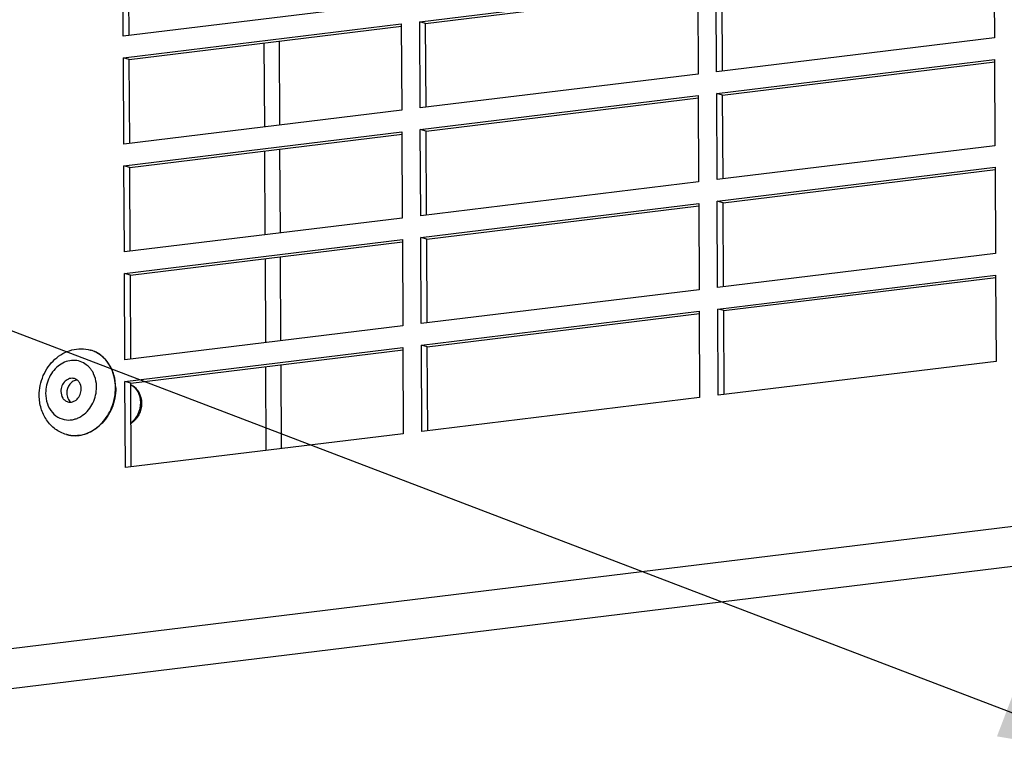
# Paper-space layout '45651_1_3' of a CAD drawing. Header units: millimetres. Extents: x -231 to 594, y 0 to 420.
# Tile 264 of 279: x 345 to 363, y 272 to 285. Entities that reach past the tile are written whole.
import ezdxf

# ---------------------------------------------------------------- set-up
doc = ezdxf.new("R2010")
doc.units = ezdxf.units.MM
doc.header["$LTSCALE"] = 32.67
doc.layers.get('0').update_dxf_attribs({"linetype": 'CONTINUOUS'})
doc.layers.add('02___PRT_ALL_AXES', color=7, linetype='CONTINUOUS')
doc.styles.get("Standard").update_dxf_attribs({"font": 'arial.ttf'})
doc.dimstyles.get("Standard").update_dxf_attribs({"dimtxt": 3.5, "dimasz": 2.5, "dimexe": 1, "dimexo": 0.0625, "dimtad": 1, "dimdsep": 46, "dimtxsty": 'STANDARD', "dimblk": '_FILLED', "dimblk1": '_FILLED', "dimblk2": '_FILLED', "dimcen": 0.09, "dimclrt": 5, "dimazin": 2, "dimtp": 0.01, "dimtm": 0.01, "dimtfac": 1, "dimtofl": 0, "dimtmove": 0, "dimatfit": 3, "dimldrblk": '_FILLED', "dimfxl": 1, "dimtolj": 1, "dimarcsym": 0})

# ---------------------------------------------------------------- blocks, each defined once
blk = doc.blocks.new('_FILLED')
at = {"color": 0, "linetype": 'BYBLOCK'}
blk.add_solid([(0, 0), (-1, 0.2), (-1, -0.2)], dxfattribs=at)

psp = doc.layouts.new('45651_1_3')

# ---------------------------------------------------------------- linework, layer by layer
at = {"color": 7, "linetype": 'CONTINUOUS'}
for p, q in [((346.65, 284.304), (346.643, 285.877)), ((362.523, 285.848), (362.531, 284.276)), ((357.466, 283.658), (357.458, 285.23)), ((352.055, 284.57), (357.121, 285.189)), ((357.121, 285.189), (357.128, 283.616)), ((351.716, 284.922), (346.65, 284.304)), ((346.652, 283.911), (351.718, 284.529)), ((351.718, 284.529), (351.725, 282.957)), ((352.063, 282.998), (352.055, 284.57)), ((352.162, 284.54), (352.055, 284.57)), ((349.228, 282.652), (349.221, 284.181)), ((349.504, 282.686), (349.497, 284.214)), ((362.531, 284.276), (357.466, 283.658)), ((346.66, 282.339), (346.652, 283.911)), ((346.759, 283.88), (346.652, 283.911)), ((357.468, 283.264), (362.533, 283.883)), ((362.533, 283.883), (362.541, 282.31)), ((357.128, 283.616), (352.063, 282.998)), ((357.476, 281.692), (357.468, 283.264)), ((357.575, 283.234), (357.468, 283.264)), ((352.065, 282.605), (357.13, 283.223)), ((357.13, 283.223), (357.138, 281.651)), ((351.725, 282.957), (346.66, 282.339)), ((346.662, 281.945), (351.727, 282.564)), ((351.727, 282.564), (351.735, 280.991)), ((352.073, 281.032), (352.065, 282.605)), ((352.172, 282.574), (352.065, 282.605)), ((349.238, 280.686), (349.23, 282.215)), ((349.514, 280.72), (349.506, 282.249)), ((362.541, 282.31), (357.476, 281.692)), ((346.67, 280.373), (346.662, 281.945)), ((346.769, 281.915), (346.662, 281.945)), ((357.478, 281.299), (362.543, 281.917)), ((362.543, 281.917), (362.551, 280.345)), ((357.138, 281.651), (352.073, 281.032)), ((357.485, 279.726), (357.478, 281.299)), ((357.585, 281.268), (357.478, 281.299)), ((352.075, 280.639), (357.14, 281.258)), ((357.14, 281.258), (357.148, 279.685)), ((351.735, 280.991), (346.67, 280.373)), ((346.672, 279.98), (351.737, 280.598)), ((351.737, 280.598), (351.745, 279.026)), ((352.082, 279.067), (352.075, 280.639)), ((352.182, 280.609), (352.075, 280.639)), ((349.248, 278.721), (349.24, 280.25)), ((349.524, 278.755), (349.516, 280.283)), ((362.551, 280.345), (357.485, 279.726)), ((346.679, 278.407), (346.672, 279.98)), ((346.779, 279.949), (346.672, 279.98)), ((357.487, 279.333), (362.553, 279.952)), ((362.553, 279.952), (362.56, 278.379)), ((357.148, 279.685), (352.082, 279.067)), ((352.084, 278.674), (357.15, 279.292)), ((357.15, 279.292), (357.157, 277.72)), ((357.495, 277.761), (357.487, 279.333)), ((357.595, 279.303), (357.487, 279.333)), ((394.569, 279.238), (340.541, 272.643)), ((351.745, 279.026), (346.679, 278.407)), ((346.681, 278.014), (351.747, 278.633)), ((351.747, 278.633), (351.754, 277.06)), ((352.092, 277.101), (352.084, 278.674)), ((352.192, 278.643), (352.084, 278.674)), ((349.257, 276.755), (349.25, 278.284)), ((349.533, 276.789), (349.526, 278.318)), ((362.56, 278.379), (357.495, 277.761)), ((346.508, 277.896), (346.508, 277.897)), ((346.508, 277.896), (346.508, 277.897)), ((346.689, 276.442), (346.681, 278.014)), ((346.789, 277.984), (346.681, 278.014)), ((357.157, 277.72), (352.092, 277.101)), ((345.908, 277.394), (345.909, 277.395)), ((345.908, 277.394), (345.909, 277.395)), ((345.773, 277.024), (345.775, 277.024)), ((351.754, 277.06), (346.689, 276.442))]:
    psp.add_line(p, q, dxfattribs=at)
at = {"color": 3, "linetype": 'CONTINUOUS'}
for p, q in [((346.757, 284.317), (346.75, 285.846)), ((352.162, 284.54), (357.126, 285.146)), ((357.573, 283.671), (357.565, 285.199)), ((352.17, 283.011), (352.162, 284.54)), ((346.759, 283.88), (351.723, 284.486)), ((346.767, 282.352), (346.759, 283.88)), ((357.575, 283.234), (362.538, 283.84)), ((352.172, 282.574), (357.135, 283.18)), ((357.583, 281.705), (357.575, 283.234)), ((346.769, 281.915), (351.733, 282.521)), ((352.18, 281.046), (352.172, 282.574)), ((346.777, 280.386), (346.769, 281.915)), ((357.585, 281.268), (362.548, 281.874)), ((357.592, 279.739), (357.585, 281.268)), ((352.182, 280.609), (357.145, 281.215)), ((346.779, 279.949), (351.742, 280.555)), ((352.189, 279.08), (352.182, 280.609)), ((346.786, 278.421), (346.779, 279.949)), ((357.595, 279.303), (362.558, 279.908)), ((357.602, 277.774), (357.595, 279.303)), ((352.192, 278.643), (357.155, 279.249)), ((395.188, 278.581), (340.314, 271.883)), ((346.789, 277.984), (351.752, 278.589)), ((352.199, 277.114), (352.192, 278.643)), ((346.796, 276.455), (346.789, 277.984))]:
    psp.add_line(p, q, dxfattribs=at)
at = {"color": 7, "linetype": 'CONTINUOUS'}
psp.add_lwpolyline([(345.773, 277.024), (345.774, 277.024), (345.775, 277.024)], dxfattribs=at)
for centre, radius, start, end in [((345.901, 278.053), 0.552, 73.4508, 74.0267), ((345.9, 278.051), 0.554, 65.8024, 73.4428), ((345.899, 278.049), 0.556, 64.8713, 65.8017), ((345.892, 278.035), 0.572, 52.9451, 64.807), ((345.699, 277.962), 0.452, 33.9925, 41.012), ((345.68, 277.949), 0.475, 29.8343, 34.0144), ((345.665, 277.941), 0.492, 26.5002, 29.8354), ((345.655, 277.936), 0.503, 25.6117, 26.5093), ((345.626, 277.791), 0.487, 294.4913, 302.5426), ((345.613, 277.812), 0.511, 302.4987, 305.1429), ((345.764, 277.576), 0.552, 254.0267, 254.6049), ((345.766, 277.584), 0.56, 254.6809, 270.7737)]:
    psp.add_arc(centre, radius, start, end, dxfattribs=at)
for points, knots in [([(345.118, 277.757), (345.117, 277.88), (345.168, 278.127), (345.347, 278.384), (345.543, 278.526), (345.707, 278.593), (345.882, 278.616), (345.997, 278.599), (346.052, 278.584)], [0, 0, 0, 0, 0.257286, 0.511633, 0.636361, 0.758919, 0.879871, 1, 1, 1, 1]), ([(345.976, 278.318), (345.942, 278.344), (345.866, 278.384), (345.737, 278.403), (345.606, 278.38), (345.483, 278.315), (345.378, 278.217), (345.269, 278.049), (345.234, 277.897), (345.234, 277.796)], [0, 0, 0, 0, 0.114043, 0.227641, 0.344477, 0.467038, 0.5959, 0.729796, 1, 1, 1, 1]), ([(346.508, 277.897), (346.507, 278.013), (346.473, 278.189), (346.356, 278.382), (346.279, 278.46), (346.236, 278.492)], [0, 0, 0, 0, 0.518689, 0.764231, 1, 1, 1, 1]), ([(345.759, 278.064), (345.731, 278.072), (345.666, 278.071), (345.583, 278.019), (345.526, 277.934), (345.512, 277.865), (345.513, 277.83)], [0, 0, 0, 0, 0.225663, 0.469214, 0.731933, 1, 1, 1, 1]), ([(345.809, 278.039), (345.784, 278.037), (345.732, 278.019), (345.649, 277.944), (345.62, 277.857), (345.62, 277.8)], [0, 0, 0, 0, 0.231614, 0.480694, 1, 1, 1, 1]), ([(345.884, 277.876), (345.884, 277.917), (345.867, 277.981), (345.812, 278.041), (345.777, 278.059), (345.759, 278.064)], [0, 0, 0, 0, 0.522511, 0.765758, 1, 1, 1, 1]), ([(346.163, 277.91), (346.163, 277.931), (346.158, 278.015), (346.136, 278.097), (346.109, 278.153)], [0, 0, 0, 0, 0.257395, 1, 1, 1, 1]), ([(345.638, 277.641), (345.666, 277.633), (345.73, 277.635), (345.814, 277.686), (345.87, 277.772), (345.884, 277.841), (345.884, 277.876)], [0, 0, 0, 0, 0.225663, 0.469214, 0.731933, 1, 1, 1, 1]), ([(345.775, 277.024), (345.87, 277.026), (346.069, 277.08), (346.309, 277.282), (346.47, 277.566), (346.508, 277.786), (346.508, 277.896)], [0, 0, 0, 0, 0.228754, 0.475367, 0.736376, 1, 1, 1, 1]), ([(345.909, 277.395), (345.988, 277.451), (346.117, 277.61), (346.163, 277.81), (346.163, 277.91)], [0, 0, 0, 0, 0.49116, 1, 1, 1, 1]), ([(346.789, 277.952), (346.819, 277.938), (346.874, 277.9), (346.958, 277.792), (346.984, 277.686), (346.984, 277.617)], [0, 0, 0, 0, 0.243092, 0.49054, 1, 1, 1, 1]), ([(346.969, 277.627), (346.968, 277.694), (346.945, 277.796), (346.867, 277.901), (346.816, 277.938), (346.789, 277.952)], [0, 0, 0, 0, 0.520917, 0.765418, 1, 1, 1, 1]), ([(345.612, 277.045), (345.54, 277.066), (345.401, 277.135), (345.241, 277.304), (345.141, 277.519), (345.118, 277.677), (345.118, 277.757)], [0, 0, 0, 0, 0.243638, 0.490188, 0.74207, 1, 1, 1, 1]), ([(345.234, 277.796), (345.234, 277.732), (345.254, 277.605), (345.345, 277.442), (345.487, 277.332), (345.602, 277.309), (345.658, 277.309)], [0, 0, 0, 0, 0.27136, 0.525888, 0.765269, 1, 1, 1, 1]), ([(345.513, 277.83), (345.513, 277.788), (345.529, 277.724), (345.585, 277.664), (345.62, 277.647), (345.638, 277.641)], [0, 0, 0, 0, 0.522511, 0.765758, 1, 1, 1, 1]), ([(345.62, 277.8), (345.62, 277.767), (345.632, 277.705), (345.672, 277.653), (345.695, 277.635)], [0, 0, 0, 0, 0.520806, 1, 1, 1, 1]), ([(346.793, 277.26), (346.848, 277.301), (346.937, 277.415), (346.969, 277.556), (346.969, 277.627)], [0, 0, 0, 0, 0.492148, 1, 1, 1, 1]), ([(346.984, 277.617), (346.985, 277.545), (346.95, 277.4), (346.852, 277.286), (346.793, 277.247)], [0, 0, 0, 0, 0.505844, 1, 1, 1, 1]), ([(345.744, 277.32), (345.765, 277.325), (345.794, 277.334), (345.821, 277.345), (345.828, 277.349)], [0, 0, 0, 0, 0.746766, 1, 1, 1, 1])]:
    psp.add_open_spline(points, degree=3, knots=knots, dxfattribs=at)
for points in [[(346.04, 278.259), (346.021, 278.281), (345.999, 278.301), (345.976, 278.318)], [(345.658, 277.309), (345.687, 277.31), (345.716, 277.313), (345.744, 277.32)]]:
    psp.add_open_spline(points, degree=3, dxfattribs=at)
at = {"layer": '02___PRT_ALL_AXES', "color": 7, "linetype": 'CONTINUOUS'}
for p, q in [((346.052, 278.584), (346.058, 278.582)), ((346.513, 277.895), (346.513, 277.897)), ((346.513, 277.895), (346.513, 277.897)), ((345.612, 277.045), (345.618, 277.044))]:
    psp.add_line(p, q, dxfattribs=at)
for points, knots in [([(346.513, 277.897), (346.512, 277.976), (346.491, 278.131), (346.398, 278.339), (346.251, 278.499), (346.123, 278.563), (346.058, 278.582)], [0, 0, 0, 0, 0.269263, 0.525079, 0.766998, 1, 1, 1, 1]), ([(346.513, 277.895), (346.514, 277.77), (346.475, 277.578), (346.356, 277.357), (346.238, 277.216), (346.096, 277.108), (345.94, 277.039), (345.776, 277.015), (345.668, 277.029), (345.618, 277.044)], [0, 0, 0, 0, 0.266615, 0.399707, 0.529331, 0.654029, 0.773336, 0.888014, 1, 1, 1, 1])]:
    psp.add_open_spline(points, degree=3, knots=knots, dxfattribs=at)

# ---------------------------------------------------------------- leaders
at = {"color": 2, "linetype": 'CONTINUOUS'}
psp.add_leader([(365.091, 271.118), (320.8, 288.027), (316.8, 288.027)], dimstyle='STANDARD', override={"dimtad": 0}, dxfattribs=at)

doc.saveas('drawing.dxf')
